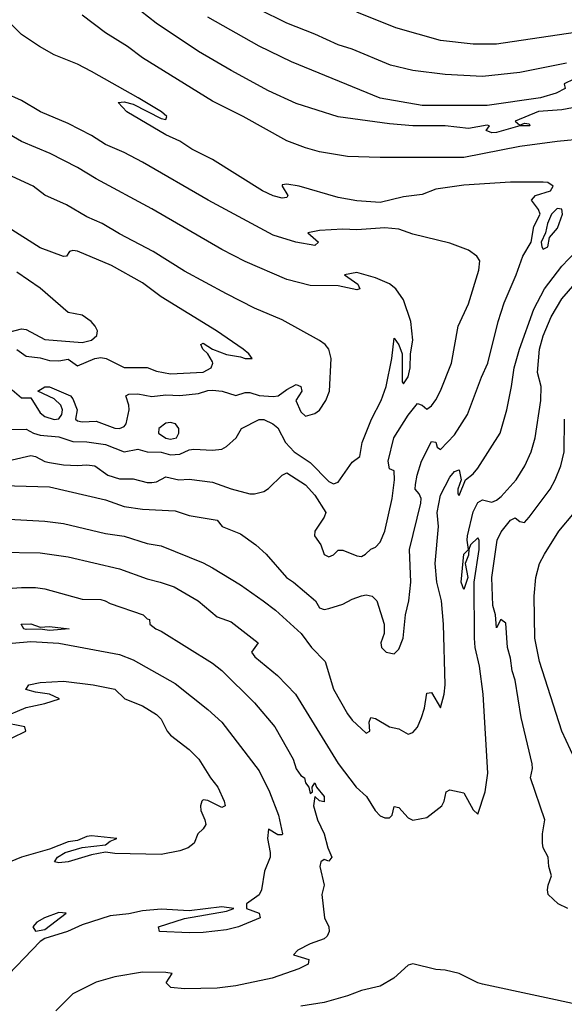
# Model space of a CAD drawing. Header units: metres. Extents: x -46681 to -43747, y -240911 to -237677.
# Tile 580 of 656: x -45992 to -45934, y -239021 to -238915. Entities that reach past the tile are written whole.
import ezdxf

# ---------------------------------------------------------------- set-up
doc = ezdxf.new("R2010")
doc.units = ezdxf.units.M
doc.layers.add('CONTOUR_INDEX', color=1, linetype='Continuous')
doc.layers.add('CONTOUR_INTER', color=3, linetype='Continuous')

msp = doc.modelspace()

# ---------------------------------------------------------------- linework, layer by layer
at = {"layer": 'CONTOUR_INDEX'}
for points, elevation in [([(-45932.81, -238921.52), (-45933.85, -238922.02), (-45933.74, -238922.52), (-45934.69, -238923.02), (-45936.37, -238923.52), (-45942.1, -238924.36), (-45949.1, -238924.36), (-45953.6, -238923.57), (-45963.1, -238919.67), (-45966.6, -238917.98), (-45972.1, -238914.87)], 120), ([(-45994.6, -238959.12), (-45991.6, -238959.09), (-45990.82, -238959.52), (-45990.1, -238959.72), (-45988.1, -238959.92), (-45986.6, -238960.4), (-45985.1, -238960.44), (-45983.1, -238960.74), (-45981.1, -238961.54), (-45979.6, -238961.25), (-45978.6, -238961.52), (-45977.1, -238961.56), (-45976.1, -238961.84), (-45975.1, -238961.77), (-45974.1, -238961.31), (-45973.6, -238961.24), (-45971.6, -238961.36), (-45970.6, -238961.23), (-45970.1, -238960.96), (-45969.06, -238960.02), (-45968.49, -238959.02), (-45966.6, -238958.05), (-45966.1, -238958.06), (-45965.12, -238958.52), (-45964.6, -238958.95), (-45963.77, -238960.52), (-45962.84, -238961.52), (-45961.1, -238962.68), (-45959.1, -238964.71), (-45958.6, -238964.94), (-45958.1, -238964.77), (-45956.6, -238962.63), (-45955.76, -238962.02), (-45955.51, -238960.52), (-45954.54, -238958.02), (-45953.5, -238956.02), (-45952.95, -238954.52), (-45952.34, -238951.52), (-45952.1, -238949.34), (-45951.6, -238950.05), (-45951.23, -238951.02), (-45951.23, -238954.02), (-45951.1, -238954.24), (-45950.6, -238953.49), (-45950.37, -238952.52), (-45950.33, -238951.02), (-45950.07, -238949.52), (-45950.29, -238947.52), (-45951.1, -238945.2), (-45951.92, -238944.02), (-45952.6, -238943.48), (-45954.1, -238942.83), (-45956.1, -238942.29), (-45957.41, -238942.52), (-45955.99, -238943.52), (-45955.78, -238944.02), (-45956.1, -238944.15), (-45958.1, -238943.72), (-45961.1, -238943.66), (-45963.6, -238943.02), (-45968.1, -238941.08), (-45970.6, -238939.81), (-45978.1, -238935.44), (-45984.1, -238932.23), (-45986.1, -238931), (-45989.04, -238929.52), (-45992.1, -238928.22), (-45998.1, -238924.74)], 115), ([(-45933.43, -239010.52), (-45934.48, -239010.02), (-45935.54, -239009.02), (-45935.63, -239008.52), (-45935.54, -239008.02), (-45935.18, -239007.02), (-45935.47, -239006.02), (-45935.57, -239005.02), (-45936.08, -239004.02), (-45936.18, -239003.52), (-45936.17, -239002.52), (-45935.9, -239001.02), (-45937.46, -238996.52), (-45937.24, -238995.52), (-45937.26, -238995.02), (-45938.46, -238990.02), (-45939.09, -238986.02), (-45939.42, -238985.02), (-45939.6, -238983.66), (-45939.93, -238982.52), (-45940.1, -238979.92), (-45940.64, -238979.52), (-45941.1, -238980.41), (-45941.22, -238979.02), (-45941.48, -238978.02), (-45941.6, -238975.02), (-45941.04, -238971.02), (-45940.6, -238970.1), (-45939.6, -238968.85), (-45939.1, -238968.61), (-45938.6, -238969.01), (-45938.1, -238969.09), (-45937.6, -238968.54), (-45935.35, -238965.52), (-45934.79, -238964.52), (-45934.19, -238963.02), (-45933.83, -238961.52), (-45933.79, -238958.02)], 120), ([(-45994.6, -238976.25), (-45992.1, -238976.07), (-45990.6, -238976.09), (-45989.6, -238976.23), (-45985.6, -238977.34), (-45983.6, -238977.38), (-45983.11, -238977.52), (-45982.6, -238977.81), (-45979.05, -238979.02), (-45978.6, -238979.45), (-45978.35, -238979.52), (-45978.34, -238980.02), (-45977.67, -238980.52), (-45977.1, -238980.76), (-45971.6, -238984.19), (-45970.6, -238984.99), (-45967.1, -238988.46), (-45964.91, -238991.02), (-45962.94, -238994.52), (-45962.6, -238995.53), (-45962.1, -238996.26), (-45961.72, -238996.52), (-45961.6, -238997.05), (-45961.26, -238997.52), (-45961.1, -238998.19), (-45960.85, -238998.02), (-45960.89, -238997.52), (-45960.6, -238997.05), (-45960.42, -238997.52), (-45959.59, -238998.52), (-45959.6, -238999.07), (-45960.1, -238998.98), (-45960.6, -238998.52), (-45960.74, -238999.52), (-45960.33, -239001.02), (-45959.62, -239002.52), (-45959.23, -239004.02), (-45958.78, -239005.02), (-45959.1, -239005.46), (-45959.6, -239005.28), (-45959.98, -239005.52), (-45960.08, -239006.02), (-45959.62, -239008.02), (-45959.86, -239009.02), (-45959.57, -239011.52), (-45959.09, -239012.52), (-45959.07, -239013.02), (-45959.3, -239013.52), (-45959.6, -239013.8), (-45961.1, -239014.34), (-45962.44, -239015.02), (-45962.9, -239015.52), (-45961.26, -239016.02), (-45961.33, -239016.52), (-45962.33, -239017.02), (-45965.19, -239018.02), (-45969.1, -239018.82), (-45971.1, -239019.08), (-45974.6, -239019.17), (-45976.08, -239019.02), (-45976.57, -239018.52), (-45975.93, -239017.52), (-45976.6, -239017.39), (-45979.1, -239017.36), (-45982.1, -239017.87), (-45984.1, -239018.44), (-45986.6, -239019.7), (-45988.43, -239021.52)], 120)]:
    msp.add_lwpolyline(points, dxfattribs=dict(at, elevation=elevation))
at = {"layer": 'CONTOUR_INTER'}
for points, elevation in [([(-45931.6, -238924.35), (-45934.1, -238924.82), (-45936.6, -238925.01), (-45939.1, -238926.02), (-45938.6, -238926.47), (-45938.1, -238926.26), (-45937.6, -238926.32), (-45937.53, -238926.52), (-45938.6, -238926.53), (-45941.1, -238927.26), (-45941.6, -238927.27), (-45942.22, -238927.02), (-45941.86, -238926.52), (-45942.1, -238926.46), (-45944.1, -238926.81), (-45946.6, -238926.53), (-45950.1, -238926.53), (-45952.6, -238926.32), (-45958.1, -238925.56), (-45962.6, -238924.13), (-45965.6, -238922.78), (-45969.6, -238920.6), (-45973.1, -238918.57), (-45977.64, -238915.52), (-45982.6, -238911.6)], 119), ([(-45933.6, -238919.8), (-45938.6, -238920.82), (-45942.6, -238921.25), (-45946.6, -238921.04), (-45950.1, -238920.58), (-45952.47, -238920.02), (-45956.6, -238918.32), (-45958.1, -238917.85), (-45960.6, -238916.69), (-45963.63, -238915.52), (-45966.66, -238914.02)], 121), ([(-45929.17, -238915.02), (-45929.72, -238915.52), (-45932.64, -238916.52), (-45941.1, -238917.77), (-45943.6, -238917.77), (-45947.1, -238917.39), (-45951.92, -238916.02), (-45956.1, -238914.35)], 122), ([(-45994.1, -238965.14), (-45989.1, -238965.28), (-45983.1, -238966.67), (-45981.1, -238967.4), (-45979.1, -238967.66), (-45975.6, -238967.86), (-45974.1, -238968.34), (-45971.1, -238968.85), (-45970.56, -238969.52), (-45968.6, -238970.31), (-45966.95, -238971.52), (-45965.85, -238972.52), (-45963.65, -238975.02), (-45962.9, -238975.52), (-45960.55, -238977.52), (-45960.1, -238978.28), (-45959.6, -238978.45), (-45959.1, -238978.34), (-45957.6, -238977.87), (-45956.6, -238977.33), (-45955.6, -238976.97), (-45955.1, -238976.87), (-45954.44, -238977.02), (-45953.94, -238977.52), (-45953.18, -238980.02), (-45953.16, -238981.02), (-45953.53, -238982.02), (-45953.44, -238982.52), (-45952.96, -238983.02), (-45952.1, -238983.22), (-45951.6, -238982.71), (-45951.13, -238981.52), (-45950.88, -238979.02), (-45950.52, -238977.52), (-45950.29, -238975.52), (-45950.43, -238972.02), (-45949.21, -238967.02), (-45949.2, -238966.52), (-45949.39, -238966.02), (-45949.82, -238965.52), (-45949.8, -238965.02), (-45949.62, -238964.02), (-45949.14, -238962.52), (-45948.1, -238960.42), (-45947.6, -238960.49), (-45947.48, -238961.02), (-45947.1, -238961.26), (-45945.6, -238959.68), (-45944.2, -238957.52), (-45942.73, -238953.52), (-45942.04, -238952.02), (-45940.92, -238947.52), (-45940.29, -238945.52), (-45938.98, -238942.52), (-45938.28, -238940.52), (-45937.37, -238939.02), (-45937.1, -238937.33), (-45936.43, -238936.02), (-45936.59, -238935.52), (-45937.35, -238934.52), (-45936.9, -238934.02), (-45935.31, -238933.52), (-45935.02, -238933.02), (-45935.6, -238932.63), (-45936.1, -238932.57), (-45939.6, -238932.58), (-45944.6, -238932.9), (-45947.6, -238933.34), (-45949.1, -238933.92), (-45951.1, -238934.15), (-45953.6, -238934.77), (-45956.1, -238934.58), (-45958.1, -238934.24), (-45962.28, -238933.02), (-45963.6, -238932.78), (-45964.1, -238932.86), (-45964.13, -238933.02), (-45963.5, -238934.02), (-45963.6, -238934.23), (-45964.1, -238934.3), (-45965.1, -238934.04), (-45966.23, -238933.52), (-45971.6, -238930.13), (-45973.82, -238929.02), (-45975.1, -238928.19), (-45976.6, -238927.51), (-45980.79, -238925.02), (-45981.72, -238924.02), (-45981.1, -238923.97), (-45980.1, -238924.2), (-45977.1, -238925.73), (-45976.6, -238925.85), (-45976.49, -238925.52), (-45977.08, -238925.02), (-45979.57, -238923.52), (-45984.6, -238920.71), (-45986.1, -238919.91), (-45988.6, -238918.92), (-45990.19, -238918.02), (-45992.1, -238916.73), (-45993.81, -238915.02)], 117), ([(-45931.6, -238927.92), (-45934.6, -238928.23), (-45938.6, -238928.74), (-45944.6, -238929.92), (-45953.6, -238929.93), (-45957.1, -238929.81), (-45960.1, -238929.34), (-45961.6, -238928.91), (-45963.6, -238928.13), (-45968.32, -238925.52), (-45971.6, -238923.88), (-45979.1, -238919.22), (-45980.72, -238918.02), (-45983.1, -238916.56), (-45985.6, -238914.67)], 118), ([(-45993.1, -238962.39), (-45991.1, -238961.93), (-45990.6, -238962.03), (-45989.6, -238962.56), (-45989.1, -238962.68), (-45987.6, -238962.9), (-45986.1, -238962.98), (-45985.1, -238962.9), (-45984.25, -238963.02), (-45982.84, -238964.02), (-45981.6, -238964.42), (-45980.1, -238964.42), (-45978.6, -238964.8), (-45978.1, -238964.81), (-45977.6, -238964.73), (-45976.6, -238964.22), (-45975.2, -238964.52), (-45974.1, -238964.47), (-45971.6, -238964.79), (-45969.6, -238965.5), (-45967.6, -238966.02), (-45967.1, -238966.04), (-45966.1, -238965.78), (-45965.6, -238965.45), (-45964.1, -238964.02), (-45963.6, -238963.79), (-45961.6, -238965.08), (-45960.6, -238966.16), (-45959.44, -238968.02), (-45959.59, -238968.52), (-45960.6, -238970.02), (-45960.65, -238970.52), (-45959.95, -238971.52), (-45959.6, -238972.53), (-45959.1, -238972.8), (-45958.6, -238972.56), (-45958.1, -238972.06), (-45957.6, -238972.07), (-45956.1, -238972.69), (-45955.6, -238972.74), (-45955.18, -238972.52), (-45954.6, -238971.96), (-45954.1, -238971.76), (-45953.6, -238971.21), (-45953.09, -238970.02), (-45952.31, -238966.52), (-45952.05, -238964.52), (-45952.1, -238963.55), (-45952.6, -238963.35), (-45952.75, -238962.52), (-45952.13, -238960.02), (-45950.6, -238957.6), (-45949.6, -238956.35), (-45949.1, -238956.52), (-45948.6, -238956.94), (-45948.1, -238956.6), (-45947.6, -238955.94), (-45947.1, -238954.97), (-45945.94, -238952.02), (-45945.22, -238948.02), (-45944.1, -238945.64), (-45943, -238942.02), (-45942.89, -238941.02), (-45943.2, -238940.52), (-45944.1, -238939.86), (-45946.1, -238939.12), (-45950.1, -238938.17), (-45951.6, -238937.62), (-45953.1, -238937.49), (-45956.1, -238937.71), (-45957.6, -238937.61), (-45960.1, -238937.77), (-45961.35, -238938.02), (-45960.22, -238939.02), (-45960.6, -238939.39), (-45962.65, -238939.02), (-45965.1, -238938.25), (-45972.07, -238934.52), (-45979.1, -238930.42), (-45981.1, -238929.39), (-45983.1, -238928.55), (-45984.6, -238927.57), (-45987.1, -238926.3), (-45990.05, -238925.02), (-45992.1, -238923.81), (-45993.87, -238923.02)], 116), ([(-45993.1, -238954.86), (-45992.1, -238955.71), (-45991.1, -238955.72), (-45990.1, -238957.33), (-45989.6, -238957.73), (-45988.6, -238958.06), (-45988.1, -238957.99), (-45987.76, -238957.52), (-45987.69, -238957.02), (-45987.88, -238956.52), (-45988.6, -238955.85), (-45990.34, -238955.02), (-45989.6, -238954.55), (-45989.1, -238954.56), (-45986.85, -238955.52), (-45986.6, -238955.85), (-45986.14, -238957.02), (-45986.3, -238958.02), (-45986.1, -238958.19), (-45985.6, -238958.29), (-45984.1, -238958.22), (-45982.1, -238958.98), (-45981.6, -238959.01), (-45981.1, -238958.82), (-45980.86, -238958.52), (-45980.56, -238957.02), (-45980.57, -238956.52), (-45980.92, -238955.52), (-45980.6, -238955.35), (-45979.6, -238955.31), (-45978.1, -238955.58), (-45976.6, -238955.41), (-45975.1, -238955.47), (-45973.1, -238955.27), (-45972.1, -238954.93), (-45971.6, -238954.91), (-45970.57, -238955.02), (-45969.1, -238955.47), (-45968.1, -238955.17), (-45967.6, -238955.16), (-45966.6, -238955.46), (-45965.1, -238955.59), (-45964.54, -238955.52), (-45963.6, -238954.82), (-45962.6, -238954.28), (-45962.11, -238954.52), (-45962.02, -238955.02), (-45962.66, -238956.02), (-45962.1, -238957.23), (-45961.6, -238957.69), (-45960.6, -238957.42), (-45960.1, -238957.06), (-45959.42, -238956.02), (-45959.04, -238955.02), (-45958.86, -238951.52), (-45959.12, -238950.52), (-45959.49, -238950.02), (-45960.1, -238949.58), (-45964.1, -238947.37), (-45967.1, -238946.1), (-45970.1, -238944.57), (-45974.6, -238942.12), (-45977.96, -238940.02), (-45981.6, -238938.12), (-45983.43, -238937.02), (-45985.1, -238936.3), (-45987.28, -238935.02), (-45989.6, -238933.96), (-45990.86, -238933.02), (-45993.1, -238931.97)], 114), ([(-45992.6, -238950.54), (-45991.6, -238951.24), (-45990.1, -238951.42), (-45989.1, -238951.72), (-45988.1, -238951.75), (-45987.1, -238951.58), (-45986.1, -238952.28), (-45984.24, -238951.52), (-45983.6, -238951.4), (-45983.01, -238951.52), (-45981.1, -238952.47), (-45978.6, -238952.46), (-45977.6, -238952.85), (-45976.1, -238953.15), (-45972.6, -238952.97), (-45971.73, -238952.52), (-45971.55, -238952.02), (-45971.6, -238951.86), (-45972.1, -238951.02), (-45972.65, -238950.52), (-45972.85, -238950.02), (-45972.6, -238949.86), (-45971.59, -238950.52), (-45970.1, -238951.09), (-45968.6, -238951.31), (-45968.1, -238951.52), (-45967.34, -238951.52), (-45967.7, -238951.02), (-45968.31, -238950.52), (-45971.17, -238948.52), (-45977.1, -238944.87), (-45979.1, -238943.39), (-45982.45, -238941.52), (-45986.1, -238939.98), (-45986.6, -238939.92), (-45986.96, -238940.02), (-45987.26, -238940.52), (-45987.6, -238940.56), (-45990.1, -238939.63), (-45996.62, -238935.52)], 113), ([(-45934.6, -238935.42), (-45935.2, -238936.02), (-45935.64, -238937.02), (-45935.83, -238938.02), (-45936.29, -238939.02), (-45936.25, -238939.52), (-45936.1, -238939.77), (-45935.6, -238939.52), (-45935.42, -238938.52), (-45934.54, -238937.52), (-45934.03, -238936.02), (-45934.1, -238935.49), (-45934.6, -238935.42)], 117), ([(-45994.6, -238972.28), (-45990.1, -238972.37), (-45987.1, -238972.78), (-45981.6, -238974.08), (-45978.6, -238975.15), (-45977.21, -238975.52), (-45975.73, -238976.02), (-45973.14, -238977.52), (-45971.1, -238979.24), (-45969.6, -238979.77), (-45966.68, -238982.02), (-45967.4, -238983.02), (-45967.06, -238983.52), (-45964.62, -238985.52), (-45962.68, -238987.52), (-45958.1, -238994.97), (-45956.18, -238997.52), (-45955.07, -238998.52), (-45954.13, -239000.02), (-45953.6, -239000.58), (-45953.1, -239000.82), (-45952.6, -239000.8), (-45952.31, -239000.52), (-45952.1, -238999.59), (-45951.6, -238999.7), (-45950.6, -239000.79), (-45950.1, -239001.04), (-45948.6, -239000.78), (-45946.97, -238999.52), (-45946.72, -238999.02), (-45946.5, -238998.02), (-45946.1, -238997.81), (-45944.6, -238998.13), (-45943.6, -238999.95), (-45943.1, -239000.41), (-45942.31, -238998.02), (-45942.02, -238996.02), (-45942.54, -238987.52), (-45942.93, -238984.52), (-45943.39, -238982.52), (-45943.46, -238981.52), (-45943.49, -238975.52), (-45942.95, -238972.02), (-45942.98, -238971.02), (-45943.1, -238970.75), (-45943.9, -238971.52), (-45944.09, -238972.02), (-45944.1, -238972.62), (-45944.46, -238973.52), (-45944.18, -238975.02), (-45944.6, -238976.29), (-45944.88, -238975.52), (-45944.6, -238972.51), (-45944.12, -238972.02), (-45944.27, -238971.02), (-45944.22, -238970.52), (-45943.6, -238967.95), (-45943.1, -238966.96), (-45942.6, -238966.69), (-45941.6, -238966.93), (-45941.1, -238966.72), (-45940.6, -238966.31), (-45938.98, -238964.52), (-45938.06, -238963.02), (-45937.37, -238961.52), (-45936.94, -238960.02), (-45936.34, -238956.02), (-45936.32, -238954.52), (-45936.7, -238953.02), (-45936.47, -238950.52), (-45936.1, -238949.07), (-45935.23, -238947.02), (-45934.1, -238945.1), (-45929.1, -238939.37)], 119), ([(-45994.1, -238968.73), (-45989.6, -238968.98), (-45987.6, -238969.2), (-45983.1, -238970.28), (-45981.1, -238970.58), (-45978.6, -238971.35), (-45977.1, -238971.62), (-45972.6, -238973.42), (-45971.6, -238973.97), (-45968.6, -238975.79), (-45966.14, -238977.52), (-45964.85, -238978.52), (-45962.07, -238981.02), (-45960.96, -238982.52), (-45959.51, -238984.02), (-45958.6, -238987.01), (-45957.1, -238989.66), (-45956.6, -238990.33), (-45955.1, -238991.71), (-45954.71, -238991.52), (-45954.76, -238990.52), (-45954.6, -238990.03), (-45954.1, -238990.15), (-45952.6, -238991.04), (-45951.6, -238991.24), (-45950.6, -238991.81), (-45950.1, -238991.64), (-45949.6, -238991.07), (-45949.17, -238990.02), (-45948.85, -238989.02), (-45948.6, -238987.43), (-45948.1, -238987.37), (-45947.1, -238988.99), (-45946.71, -238987.52), (-45946.63, -238986.52), (-45946.79, -238980.02), (-45947.02, -238977.52), (-45947.52, -238975.52), (-45947.68, -238973.52), (-45947.33, -238969.52), (-45947.48, -238968.02), (-45947.1, -238966.18), (-45946.1, -238964.25), (-45945.6, -238963.64), (-45945.1, -238963.47), (-45944.91, -238964.52), (-45945.27, -238965.52), (-45945.27, -238966.02), (-45945.1, -238966.22), (-45944.44, -238964.52), (-45943.6, -238963.87), (-45943.1, -238963.28), (-45940.72, -238959.52), (-45940, -238957.02), (-45939.48, -238954.52), (-45939.22, -238952.52), (-45938.63, -238950.52), (-45937.1, -238946.2), (-45935.96, -238944.02), (-45934.1, -238941.59), (-45932.58, -238940.02)], 118), ([(-45993.6, -238948.7), (-45992.1, -238948.33), (-45991.6, -238948.38), (-45989.6, -238949.47), (-45985.6, -238949.78), (-45984.6, -238949.52), (-45984.01, -238949.02), (-45983.93, -238948.52), (-45984.2, -238948.02), (-45984.63, -238947.52), (-45985.6, -238946.85), (-45987.1, -238946.58), (-45990.1, -238943.95), (-45992.6, -238942.23)], 112), ([(-45976.6, -238958.46), (-45977.37, -238959.02), (-45977.38, -238959.52), (-45976.6, -238960.04), (-45976.1, -238960.15), (-45975.47, -238960.02), (-45975.21, -238959.52), (-45975.22, -238959.02), (-45975.57, -238958.52), (-45976.1, -238958.38), (-45976.6, -238958.46)], 114), ([(-45931.31, -238997.52), (-45934.1, -238991.5), (-45936.48, -238984.02), (-45937, -238981.52), (-45937.07, -238977.02), (-45936.88, -238975.02), (-45936.49, -238973.52), (-45935.95, -238972.52), (-45934.41, -238970.02), (-45932.74, -238968.02)], 121), ([(-45992.15, -238980.02), (-45991.1, -238979.98), (-45990.1, -238980.35), (-45989.1, -238980.27), (-45986.99, -238980.52), (-45989.1, -238980.71), (-45990.1, -238980.57), (-45991.6, -238980.59), (-45991.84, -238980.52), (-45992.15, -238980.02)], 121), ([(-45993.1, -238982.04), (-45991.1, -238981.87), (-45988.1, -238982.05), (-45981.6, -238983.28), (-45980.1, -238983.84), (-45975.6, -238986.37), (-45972.1, -238989.16), (-45970.6, -238990.52), (-45966.6, -238995.75), (-45965.49, -238998.02), (-45964.5, -239000.52), (-45964.07, -239002.52), (-45964.1, -239002.63), (-45964.6, -239002.63), (-45965.6, -239002.02), (-45965.71, -239003.02), (-45965.4, -239004.52), (-45965.41, -239005.02), (-45966.03, -239006.52), (-45966.33, -239008.52), (-45966.6, -239009.06), (-45967.96, -239010.02), (-45967.96, -239010.52), (-45966.6, -239011.02), (-45966.48, -239011.52), (-45968.81, -239012.52), (-45970.1, -239012.82), (-45972.6, -239013.11), (-45974.1, -239013.13), (-45977.3, -239013.02), (-45977.4, -239012.52), (-45974.6, -239011.62), (-45970.1, -239010.83), (-45969.31, -239010.52), (-45970.6, -239010.36), (-45974.1, -239010.8), (-45977.1, -239010.61), (-45979.1, -239010.77), (-45980.6, -239011.09), (-45982.6, -239011.33), (-45985.6, -239012.29), (-45987.16, -239013.02), (-45989.6, -239013.76), (-45990.1, -239014.08), (-45994.37, -239018.52)], 121), ([(-45994.14, -238990.02), (-45991.6, -238988.95), (-45989.59, -238988.52), (-45988.03, -238988.02), (-45989.1, -238987.52), (-45990.6, -238987.33), (-45991.63, -238987.02), (-45991.31, -238986.52), (-45990.1, -238986.27), (-45987.6, -238986.15), (-45984.4, -238986.52), (-45982.1, -238986.99), (-45981.02, -238988.02), (-45979.1, -238988.78), (-45977.6, -238989.73), (-45977.1, -238990.22), (-45976.46, -238991.52), (-45976.1, -238991.94), (-45974.1, -238993.47), (-45973.08, -238994.52), (-45971.81, -238996.52), (-45971.03, -238997.52), (-45970.33, -238999.02), (-45970.25, -238999.52), (-45970.6, -238999.68), (-45972.1, -238998.93), (-45972.6, -238998.89), (-45972.75, -238999.02), (-45972.88, -238999.52), (-45972.84, -239000.02), (-45972.41, -239001.02), (-45972.33, -239001.52), (-45972.6, -239001.99), (-45973.16, -239002.52), (-45973.56, -239003.52), (-45974.21, -239004.02), (-45975.1, -239004.36), (-45977.1, -239004.73), (-45982.1, -239004.62), (-45983.1, -239004.5), (-45984.6, -239004.78), (-45987.1, -239005.52), (-45988.1, -239005.63), (-45988.57, -239005.52), (-45988.23, -239005.02), (-45987.43, -239004.52), (-45985.6, -239003.98), (-45983.1, -239003.69), (-45982.6, -239003.31), (-45981.88, -239003.02), (-45984.6, -239002.74), (-45985.1, -239002.82), (-45986.1, -239003.24), (-45987.1, -239003.38), (-45989.1, -239004.17), (-45992.1, -239005.01), (-45994.1, -239005.85)], 122), ([(-45994.6, -238992.94), (-45991.64, -238991.52), (-45991.74, -238991.02), (-45994.29, -238990.52)], 122), ([(-45988.1, -239010.96), (-45989.65, -239011.52), (-45990.45, -239012.02), (-45990.88, -239012.52), (-45990.6, -239012.98), (-45989.6, -239012.78), (-45987.3, -239011.02), (-45988.1, -239010.96)], 121), ([(-45926.1, -239022.21), (-45942.6, -239018.65), (-45943.12, -239018.52), (-45945.11, -239017.52), (-45946.6, -239017.14), (-45947.6, -239017.09), (-45950.1, -239016.47), (-45950.6, -239016.63), (-45952.12, -239018.02), (-45953.6, -239018.87), (-45955.6, -239019.32), (-45957.1, -239019.9), (-45959.6, -239020.64), (-45962.11, -239021.02)], 119)]:
    msp.add_lwpolyline(points, dxfattribs=dict(at, elevation=elevation))

doc.saveas('drawing.dxf')
